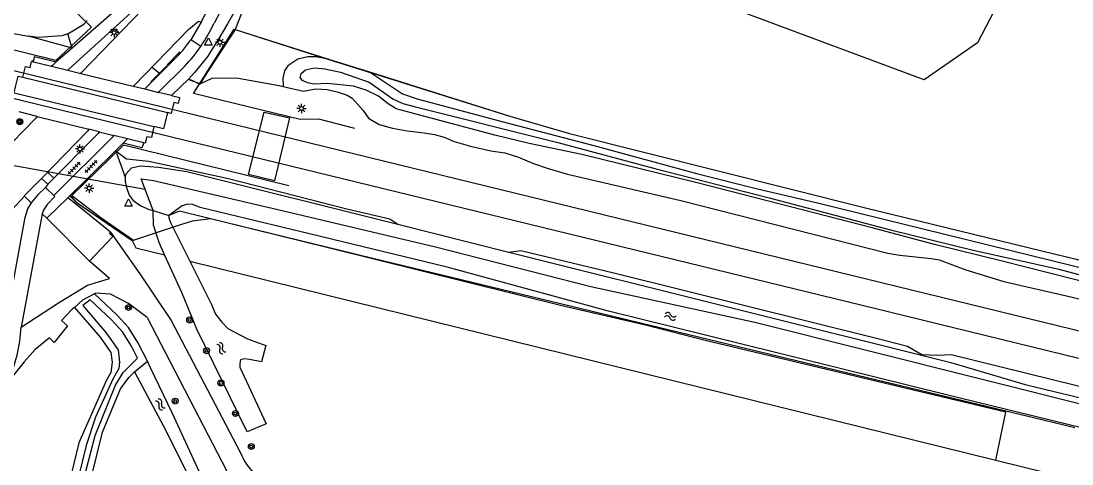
# Model space of a CAD drawing. Extents: x 128999 to 131010, y 395498 to 399007.
# Drawn here: x 130170.7 to 130311.9, y 397724.1 to 397783.7 of the extents above; entities that cross this region are included whole.
import ezdxf

# ---------------------------------------------------------------- set-up
doc = ezdxf.new("R2010")
doc.units = 0
for name, color, linetype in [('gg-afsc-hekwerk', 7, 'Continuous'), ('gg-afsc-muur', 7, 'Continuous'), ('gg-aspt-spoorlijn', 7, 'Continuous'), ('gg-knt-onverhard', 7, 'Continuous'), ('gg-knt-verharding', 7, 'Continuous'), ('gg-knt-verharding nz', 7, 'Continuous'), ('gg-kntw-beschoeiing', 7, 'Continuous'), ('gg-kntw-bovenkant insteek waterloop', 7, 'Continuous'), ('gg-kntw-waterlijn', 7, 'Continuous'), ('gg-kwrk-duiker nz buis', 7, 'Continuous'), ('gt-grn-bladgrens', 7, 'Continuous'), ('gt-grn-groengrens', 7, 'Continuous'), ('gt-grn-vlakafsluiter', 7, 'Continuous'), ('gt-symb-boom', 7, 'Continuous'), ('gt-symb-lichtmast', 7, 'Continuous'), ('gt-symb-portaalmast', 7, 'Continuous'), ('gt-symb-tegel verharding', 7, 'Continuous'), ('gt-symb-waterafsluiter', 7, 'Continuous'), ('gt-symb-watersymbool', 7, 'Continuous'), ('gx-grn-maaiveld', 7, 'Continuous')]:
    doc.layers.add(name, color=color, linetype=linetype)

# ---------------------------------------------------------------- blocks, each defined once
blk = doc.blocks.new('gt0-LMAST')
at = {"layer": 'gt-symb-lichtmast'}
for p, q in [((-0.18, 0.17), (-0.45, 0.44)), ((-0.01, 0.25), (-0.01, 0.62)), ((0.17, 0.17), (0.44, 0.44)), ((-0.26, 0), (-0.63, 0)), ((-0.18, -0.18), (-0.45, -0.45)), ((-0.01, -0.25), (-0.01, -0.63)), ((0.44, -0.45), (0.17, -0.18)), ((0.24, 0), (0.62, 0))]:
    blk.add_line(p, q, dxfattribs=at)
blk.add_circle((-0.01, 0), 0.25, dxfattribs=at)
blk = doc.blocks.new('gt0-WAFSL')
at = {"layer": 'gt-symb-waterafsluiter'}
for p, q in [((-0.5, -0.33), (0, 0.67)), ((0, 0.67), (0.5, -0.33)), ((0.5, -0.33), (-0.5, -0.33))]:
    blk.add_line(p, q, dxfattribs=at)
blk = doc.blocks.new('gt0-PORTM')
at = {"layer": 'gt-symb-portaalmast'}
for radius in [0.4, 0.33, 0.27, 0.21, 0.15]:
    blk.add_circle((0, 0), radius, dxfattribs=at)
blk = doc.blocks.new('gt0-TEG1')
at = {"layer": 'gt-symb-tegel verharding'}
for p, q in [((-1.12, 0), (1.12, 0)), ((-0.9, -0.25), (-0.9, 0.25)), ((-0.45, -0.25), (-0.45, 0.25)), ((0, -0.25), (0, 0.25)), ((0.45, -0.25), (0.45, 0.25)), ((0.9, -0.25), (0.9, 0.25))]:
    blk.add_line(p, q, dxfattribs=at)
blk = doc.blocks.new('gt0-BOOM')
at = {"layer": 'gt-symb-boom'}
for radius in [0.4, 0.2]:
    blk.add_circle((0, 0), radius, dxfattribs=at)
blk = doc.blocks.new('gt0-WA')
at = {"layer": 'gt-symb-watersymbool'}
for centre, start, end in [((-0.32, 0.02), 28.0725, 151.9275), ((0.43, 0.42), 208.0725, 331.9275), ((-0.32, -0.43), 28.0725, 151.9275), ((0.43, -0.03), 208.0725, 331.9275)]:
    blk.add_arc(centre, 0.425, start, end, dxfattribs=at)

msp = doc.modelspace()

# ---------------------------------------------------------------- linework, layer by layer
at = {"layer": 'gg-afsc-hekwerk'}
for p, q in [((130200.71, 397785.63), (130199.53, 397782.51)), ((130199.53, 397782.51), (130212.03, 397778.56)), ((130188.4, 397777.4), (130189.34, 397776.65)), ((130212.03, 397778.56), (130217.55, 397776.82)), ((130194.79, 397775.21), (130193.4, 397775.73)), ((130194.64, 397775.22), (130193.54, 397775.74)), ((130177.28, 397760.18), (130178.12, 397759.36))]:
    msp.add_line(p, q, dxfattribs=at)
for points in [[(130175, 397787.91), (130180.21, 397782.82), (130175.42, 397778.35), (130154.2, 397783.6)], [(130193.89, 397773.93), (130199.36, 397782.58), (130210.54, 397778.99), (130236.39, 397770.9), (130244.44, 397768.57), (130284.21, 397758.55), (130309.55, 397752.36), (130334.34, 397746.38)], [(130199.53, 397782.51), (130195.32, 397776.09), (130194.79, 397775.21)], [(130217.55, 397776.82), (130236.39, 397770.9), (130244.44, 397768.57), (130284.21, 397758.55), (130309.55, 397752.36), (130335.11, 397746.23), (130385.8, 397734.24)], [(130215.6, 397769.24), (130210.75, 397770.48), (130208.25, 397770.44), (130201.24, 397772.13), (130193.89, 397773.93)], [(130206.73, 397761.53), (130184.5, 397766.98), (130177.56, 397760.21)], [(130177.56, 397760.21), (130181.63, 397757.14), (130185.86, 397754.22), (130191.37, 397756.06), (130193.76, 397756.83), (130196.19, 397757.14), (130218.01, 397751.81), (130273.79, 397738.3), (130305.3, 397730.74), (130312.33, 397729.02)], [(130178.13, 397759.32), (130185.67, 397754.15), (130186.17, 397753.16)]]:
    msp.add_lwpolyline(points, dxfattribs=at)
at = {"layer": 'gg-afsc-muur'}
for p, q in [((130190.37, 397777.77), (130192.08, 397779.53)), ((130177.26, 397760.21), (130178.08, 397759.41))]:
    msp.add_line(p, q, dxfattribs=at)
msp.add_lwpolyline([(130188.19, 397775.49), (130189.44, 397776.73), (130190.31, 397777.64)], dxfattribs=at)
at = {"layer": 'gg-aspt-spoorlijn'}
for points in [[(129000, 398063.21), (129752.7, 397878.97), (130646.71, 397660.45), (130774.08, 397629.42), (130829.88, 397615.68), (130921.62, 397593.27), (130961.83, 397583.35), (131000, 397574.06)], [(129000, 398059.31), (129062.68, 398043.93), (129180.21, 398015.32), (129384.51, 397965.22), (129415.58, 397957.75), (129526.6, 397930.53), (129638.2, 397903.31), (130162.26, 397775.1), (130285.4, 397745.09), (130471.89, 397699.43), (130595.37, 397669.33), (130844.82, 397608.38), (130947.58, 397583.19), (131000, 397570.44)]]:
    msp.add_lwpolyline(points, dxfattribs=at)
at = {"layer": 'gg-knt-onverhard'}
for p, q in [((130182.78, 397755.28), (130186.69, 397749.67)), ((130187.7, 397743.81), (130198.38, 397723.15))]:
    msp.add_line(p, q, dxfattribs=at)
for points in [[(130170.78, 397742.51), (130175.79, 397745.77), (130179.68, 397748.15), (130182.62, 397749.04), (130179.92, 397751.4)], [(130186.69, 397749.67), (130190.89, 397743.42), (130200.22, 397725.64)], [(130180.62, 397746.99), (130179.01, 397746.15), (130177.91, 397745.18)], [(130187.7, 397743.81), (130185.18, 397745.68), (130182.78, 397746.96), (130180.78, 397747.08), (130180.62, 397746.99)], [(130177.91, 397745.18), (130177.63, 397744.95), (130176.2, 397743.41), (130176.98, 397742.69), (130175.2, 397740.46), (130174.57, 397741.1), (130172.62, 397739.53), (130171.16, 397737.87), (130169.02, 397735.16)]]:
    msp.add_lwpolyline(points, dxfattribs=at)
msp.add_arc((130207.62, 397728.58), 7.96, 201.6497, 229.3278, dxfattribs=at)
at = {"layer": 'gg-knt-verharding'}
for p, q in [((130187.02, 397786.15), (130177.14, 397777.17)), ((130185.4, 397786.86), (130177.59, 397780.02)), ((130194.93, 397783.51), (130193.55, 397781.15)), ((130194.89, 397780.26), (130193.55, 397781.15)), ((130187.47, 397774.63), (130191.24, 397778.39)), ((130189.32, 397774.18), (130192.73, 397777.58)), ((130173.5, 397762.52), (130179.7, 397768.91)), ((130181.09, 397768.57), (130174.34, 397761.73)), ((130183.06, 397768.08), (130175.13, 397760.23)), ((130177.05, 397759.9), (130183.43, 397766.24)), ((130173.5, 397762.52), (130174.34, 397761.73)), ((130174.34, 397761.73), (130174.03, 397761.31)), ((130174.03, 397761.31), (130175.13, 397760.23)), ((130172.1, 397759.23), (130171.23, 397760.12)), ((130174.21, 397757.15), (130177.05, 397759.9)), ((130178.05, 397759.1), (130177.05, 397759.9)), ((130182.78, 397755.28), (130178.05, 397759.1)), ((130173.58, 397757.76), (130170.78, 397742.51)), ((130174.21, 397757.15), (130173.58, 397757.76)), ((130179.92, 397751.4), (130174.21, 397757.15)), ((130182.62, 397755.12), (130182.78, 397755.28)), ((130183.06, 397754.69), (130182.62, 397755.12)), ((130179.92, 397751.4), (130183.06, 397754.69))]:
    msp.add_line(p, q, dxfattribs=at)
for points in [[(130279.42, 397874.46), (130248.84, 397841.61), (130237.57, 397829.55), (130224.99, 397816.02), (130205.34, 397794.96), (130203.31, 397792.72), (130200.76, 397789.62), (130198.2, 397786.23), (130196.68, 397783.37)], [(130280.61, 397873.35), (130207.1, 397794.44), (130201.77, 397788.21), (130199.83, 397785.64), (130198.5, 397783.27), (130197.18, 397781.08), (130196.23, 397779.6)], [(130178.85, 397776.75), (130187.09, 397785.26), (130187.25, 397785.7), (130187.02, 397786.15)], [(130185.92, 397775.01), (130193.22, 397782.51), (130194.6, 397783.66), (130194.93, 397783.51)], [(130196.23, 397779.6), (130195.82, 397778.94), (130194.08, 397776.79), (130193.26, 397775.87)], [(130172.72, 397770.62), (130167.93, 397765.66), (130163.3, 397761.73), (130157.16, 397756.87), (130151.81, 397752.44), (130149.98, 397750.96)], [(130171.23, 397760.12), (130171.17, 397760.19), (130173.5, 397762.52)], [(130174.03, 397761.31), (130173, 397760.3), (130172.1, 397759.23)], [(130155.38, 397744.91), (130161.67, 397750.56), (130169.53, 397758.34), (130171.23, 397760.12)], [(130172.1, 397759.23), (130171.61, 397758.44), (130171.2, 397757.05), (130168.58, 397742.54), (130167.71, 397738.36)], [(130175.13, 397760.23), (130175.28, 397760.08), (130174.24, 397759.01), (130173.74, 397758.25), (130173.58, 397757.76)]]:
    msp.add_lwpolyline(points, dxfattribs=at)
for centre, radius, start, end in [((130176.32, 397793.02), 22.53, 325.4965, 334.6212), ((130177.93, 397791.84), 18.92, 314.7041, 325.6195), ((130176.29, 397793.03), 22.56, 316.7622, 325.5181), ((130148.53, 397743.95), 22.29, 336.7679, 356.2884)]:
    msp.add_arc(centre, radius, start, end, dxfattribs=at)
at = {"layer": 'gg-knt-verharding nz'}
msp.add_arc((130237.16, 397762.11), 47.34, 138.959, 153.1217, dxfattribs=at)
at = {"layer": 'gg-kntw-beschoeiing'}
for p, q in [((130183.37, 397782.62), (130183.92, 397782)), ((130174.28, 397763.36), (130175.16, 397762.53)), ((130177.29, 397760.24), (130178.17, 397759.38))]:
    msp.add_line(p, q, dxfattribs=at)
at = {"layer": 'gg-kntw-bovenkant insteek waterloop'}
msp.add_line((130179.17, 397783.23), (130179.62, 397783.74), dxfattribs=at)
for points in [[(130188.48, 397758.18), (130186.87, 397762.47), (130188.56, 397762.23), (130205.23, 397758.34), (130226.43, 397753.32), (130247.31, 397747.97), (130269.32, 397743.19), (130330.04, 397727.94)], [(130332.07, 397724.35), (130294.88, 397733.47), (130249.65, 397744.65), (130227.97, 397750.56), (130209.68, 397755.02), (130194.79, 397758.59), (130193.82, 397758.99), (130193.1, 397759.07), (130192.37, 397758.83), (130190.59, 397757.54)], [(130190.01, 397752.22), (130189.29, 397753.9), (130188.56, 397756.24), (130188.48, 397758.18)], [(130190.59, 397757.54), (130190.59, 397757.21), (130190.83, 397756.57), (130193.42, 397751.37)], [(130193.42, 397751.37), (130196.33, 397745.56), (130196.89, 397744.26), (130197.7, 397743.21), (130198.51, 397742.32), (130201.18, 397740.94), (130203.61, 397740.05), (130203.04, 397737.87), (130201.42, 397738.19), (130200.77, 397738.27), (130200.21, 397738.11), (130200.13, 397737.63), (130200.13, 397737.14), (130203.67, 397729.54), (130201.1, 397728.46), (130194.38, 397742.24), (130192.36, 397747.18), (130190.01, 397752.22)], [(130187.71, 397737.94), (130186.45, 397740.46), (130185.16, 397742.49), (130183.62, 397744.19), (130180.62, 397746.99)], [(130177.91, 397745.18), (130181.36, 397741.19), (130182.81, 397739.09), (130182.97, 397737.79), (130182.81, 397736.42), (130182.16, 397735.29), (130178.52, 397726.95), (130175.07, 397712.74)], [(130195.51, 397721.28), (130191.06, 397730.99), (130188.15, 397737.06), (130187.71, 397737.94)], [(130177.47, 397711.31), (130181.68, 397728.41), (130184.1, 397734.23), (130185.24, 397735.77), (130185.97, 397736.5)], [(130185.97, 397736.5), (130189.85, 397729.3), (130194.21, 397720.55), (130195.51, 397721.28)]]:
    msp.add_lwpolyline(points, dxfattribs=at)
at = {"layer": 'gg-kntw-waterlijn'}
msp.add_lwpolyline([(130176.06, 397710.05), (130180.72, 397727.94), (130183.43, 397734.73), (130184.48, 397736.42), (130186.39, 397738.34), (130185.58, 397739.97), (130184.36, 397741.88), (130182.91, 397743.49), (130180.04, 397746.17), (130179.03, 397745.42), (130182.15, 397741.81), (130183.77, 397739.46), (130183.98, 397737.8), (130183.88, 397736.95), (130183.06, 397735.53), (130180.73, 397730.42), (130179.47, 397726.63), (130176.04, 397712.5)], dxfattribs=at)
at = {"layer": 'gg-kwrk-duiker nz buis'}
msp.add_line((130187.42, 397761), (130153.09, 397767.26), dxfattribs=at)
at = {"layer": 'gt-grn-bladgrens'}
for p, q in [((130177.59, 397780.02), (130175.47, 397778.17)), ((130183.43, 397766.24), (130184.45, 397767.23))]:
    msp.add_line(p, q, dxfattribs=at)
at = {"layer": 'gt-grn-groengrens'}
for p, q in [((130178.13, 397759.32), (130178.05, 397759.1)), ((130186.17, 397753.16), (130190.01, 397752.22)), ((130193.42, 397751.37), (130301.72, 397724.63)), ((130301.72, 397724.63), (130349.72, 397712.77))]:
    msp.add_line(p, q, dxfattribs=at)
msp.add_lwpolyline([(130255.5, 397846.07), (130287.07, 397830.4), (130300.9, 397820.49), (130309.98, 397807.08), (130310.39, 397802.74), (130302.57, 397787.14), (130299.22, 397780.72), (130292.07, 397775.76), (130268.03, 397784.74), (130261.9, 397785.38), (130238.57, 397791.47), (130215.07, 397802.38)], dxfattribs=at)
at = {"layer": 'gt-grn-vlakafsluiter'}
for p, q in [((130188.48, 397758.18), (130190.59, 397757.54)), ((130185.97, 397736.5), (130187.71, 397737.94))]:
    msp.add_line(p, q, dxfattribs=at)
for points in [[(130184.73, 397762.66), (130184.73, 397762.12), (130184.9, 397761.31), (130185.28, 397760.24), (130185.81, 397759.53), (130186.84, 397758.83), (130187.94, 397758.32), (130188.48, 397758.18)], [(130301.72, 397724.63), (130303.03, 397731.1), (130294.42, 397733.15), (130262.66, 397740.72), (130254.62, 397742.78), (130243.38, 397745.38), (130212, 397753.16), (130192.05, 397758.11), (130190.59, 397757.54)]]:
    msp.add_lwpolyline(points, dxfattribs=at)
at = {"layer": 'gx-grn-maaiveld'}
for p, q in [((130177.01, 397781.94), (130179.17, 397783.23)), ((130177.59, 397780.02), (130177.01, 397781.94)), ((130177.59, 397780.02), (130171.75, 397781.62)), ((130172.25, 397778.22), (130174.82, 397777.59)), ((130174.82, 397777.59), (130177.02, 397777.05)), ((130170.98, 397776.11), (130190.4, 397771.38)), ((130177.02, 397777.05), (130177.14, 397777.17)), ((130177.02, 397777.05), (130178.79, 397776.62)), ((130178.79, 397776.62), (130178.85, 397776.75)), ((130178.79, 397776.62), (130185.81, 397774.91)), ((130185.81, 397774.91), (130185.92, 397775.01)), ((130185.81, 397774.91), (130187.36, 397774.53)), ((130187.36, 397774.53), (130187.47, 397774.63)), ((130191.04, 397773.76), (130193.26, 397775.87)), ((130193.4, 397775.73), (130193.26, 397775.87)), ((130169.84, 397774.02), (130188.6, 397769.47)), ((130187.36, 397774.53), (130189.21, 397774.08)), ((130189.21, 397774.08), (130189.32, 397774.18)), ((130190.97, 397773.65), (130189.21, 397774.08)), ((130190.97, 397773.65), (130191.04, 397773.76)), ((130172.93, 397770.83), (130170.47, 397771.44)), ((130172.93, 397770.83), (130172.72, 397770.62)), ((130172.93, 397770.83), (130179.86, 397769.12)), ((130179.86, 397769.12), (130179.7, 397768.91)), ((130181.25, 397768.78), (130179.86, 397769.12)), ((130181.25, 397768.78), (130181.09, 397768.57)), ((130181.25, 397768.78), (130183.2, 397768.3)), ((130183.2, 397768.3), (130183.06, 397768.08)), ((130185.05, 397767.85), (130183.2, 397768.3)), ((130187.26, 397767.3), (130185.05, 397767.85)), ((130183.71, 397766.03), (130183.43, 397766.24)), ((130183.55, 397765.89), (130183.43, 397766.24)), ((130221.37, 397756.34), (130236.27, 397752.62))]:
    msp.add_line(p, q, dxfattribs=at)
for points in [[(130050.15, 397810.79), (130060.85, 397808.22), (130077.14, 397804), (130097.09, 397799), (130106.05, 397797.13), (130108.98, 397797.1), (130110.67, 397796.67), (130113.37, 397795.53), (130120.21, 397793.55), (130138.66, 397789.03), (130157.23, 397784.77), (130166.25, 397782.6), (130171.75, 397781.62)], [(130177.01, 397781.94), (130176.21, 397781.68), (130173.1, 397781.44), (130171.75, 397781.62)], [(130172.25, 397778.22), (130172.26, 397778.32), (130172.45, 397778.3), (130172.55, 397778.9), (130175.47, 397778.17)], [(130212.03, 397778.56), (130210.36, 397778.86), (130209.26, 397778.85), (130207.95, 397778.53), (130206.59, 397777.63), (130206.12, 397776.95), (130205.9, 397776), (130205.95, 397774.88)], [(130170.98, 397776.11), (130171.35, 397777.56), (130171.95, 397777.42), (130172.17, 397778.24), (130172.25, 397778.22)], [(130175.47, 397778.17), (130174.95, 397777.71), (130174.82, 397777.59)], [(130169.84, 397774.02), (130170.06, 397774.99), (130170.34, 397776.27), (130170.98, 397776.11)], [(130194.79, 397775.21), (130196.42, 397776), (130199.69, 397776.05), (130205.41, 397775), (130205.95, 397774.88)], [(130315.26, 397748.14), (130302.56, 397751.4), (130293.48, 397753.61), (130285.09, 397755.86), (130261.6, 397761.92), (130246.1, 397765.71), (130239.02, 397767.19), (130234.41, 397768.32), (130223.15, 397771.32), (130221.15, 397771.86), (130220.08, 397772.52), (130218.77, 397773.55), (130217.09, 397774.37), (130215.41, 397774.92), (130211.86, 397775.27), (130210.11, 397775.18), (130209.21, 397775.34), (130208.57, 397775.68), (130208.24, 397776.08), (130208.37, 397776.6), (130208.98, 397777.11)], [(130208.98, 397777.11), (130210.15, 397777.36), (130211.56, 397777.24), (130213.64, 397776.79), (130217.51, 397775.43), (130220.69, 397773.21), (130222.05, 397772.56), (130223.72, 397772.14), (130242.84, 397767.32), (130255.91, 397763.86), (130271.23, 397759.92), (130287.54, 397755.58), (130298.67, 397752.88), (130309.98, 397750.34), (130342.86, 397741.64)], [(130217.55, 397776.82), (130221.97, 397773.86), (130223.96, 397773.21), (130235.51, 397770.1), (130247.68, 397766.93), (130261.68, 397763.14), (130269.68, 397761.13), (130277.73, 397759.25), (130375.12, 397735.26), (130377.87, 397734.49), (130380.66, 397734.05), (130383.23, 397733.93), (130385.79, 397734.02), (130386.3, 397734.12)], [(130205.95, 397774.88), (130208.7, 397774.24), (130210.35, 397774.53), (130211.88, 397774.44), (130213.21, 397774.17), (130214.57, 397773.7), (130215.25, 397773.29), (130216.7, 397771.65), (130217.44, 397770.62), (130218.85, 397769.75), (130220.64, 397769.27), (130222.64, 397768.89), (130224.88, 397768.65), (130226.27, 397768.41), (130227.6, 397768.06), (130228.93, 397767.48), (130231.12, 397766.84), (130233.85, 397766.23), (130235.72, 397765.96), (130237.57, 397765.36), (130239.58, 397764.5), (130241.41, 397763.87), (130244.15, 397763.07), (130259.37, 397759.52), (130287.18, 397752.47), (130288.8, 397752.18), (130293, 397751.75), (130294.1, 397751.56), (130297.69, 397750.22), (130302.77, 397748.67), (130311.78, 397746.61), (130322, 397744.1)], [(130190.97, 397773.65), (130192.03, 397773.39), (130192.01, 397773.31), (130191.83, 397772.57), (130191.26, 397772.71), (130190.92, 397771.25), (130190.4, 397771.38)], [(130190.4, 397771.38), (130189.88, 397769.16), (130188.6, 397769.47)], [(130201.32, 397763.02), (130203.42, 397771.42), (130206.81, 397770.64), (130204.79, 397762.18), (130201.32, 397763.02)], [(130188.6, 397769.47), (130188.27, 397767.99), (130187.66, 397768.12), (130187.44, 397767.26), (130187.26, 397767.3)], [(130184.45, 397767.23), (130184.87, 397767.64), (130185.05, 397767.85)], [(130187.26, 397767.3), (130186.99, 397766.6), (130184.45, 397767.23)], [(130183.55, 397765.89), (130184.09, 397764.43), (130184.73, 397762.66)], [(130183.71, 397766.03), (130184.92, 397765.14), (130187.9, 397764.81), (130198.62, 397762.52), (130214.51, 397758.44), (130220.27, 397757.09), (130221.37, 397756.34)], [(130184.73, 397762.66), (130184.87, 397763.12), (130185.6, 397763.92), (130186.78, 397764.2), (130189.2, 397764.03), (130193.01, 397763.44), (130221.37, 397756.34)], [(130236.27, 397752.62), (130237.87, 397752.83), (130250.56, 397749.76), (130285.66, 397741.05), (130289.82, 397739.95), (130291.78, 397738.85), (130293.91, 397738.75), (130295.71, 397738.86), (130332.92, 397729.65)], [(130236.27, 397752.62), (130295.65, 397737.76), (130305.64, 397734.81), (130327.2, 397729.63), (130330.04, 397727.94)]]:
    msp.add_lwpolyline(points, dxfattribs=at)

# ---------------------------------------------------------------- block references
at = {"layer": 'gt-symb-boom'}
for p in [(130185.18, 397745.16), (130193.4, 397743.49), (130195.66, 397739.35), (130197.6, 397735.01), (130191.45, 397732.58), (130199.55, 397730.91), (130201.68, 397726.47)]:
    msp.add_blockref('gt0-BOOM', p, dxfattribs=at)
at = {"layer": 'gt-symb-lichtmast'}
for p in [(130183.26, 397782.11), (130197.48, 397780.81), (130208.43, 397771.92), (130178.67, 397766.47), (130179.9, 397761.2)]:
    msp.add_blockref('gt0-LMAST', p, dxfattribs=at)
at = {"layer": 'gt-symb-portaalmast', "rotation": -13.772145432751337}
msp.add_blockref('gt0-PORTM', (130170.57, 397770.13), dxfattribs=at)
at = {"layer": 'gt-symb-tegel verharding'}
for p, rotation in [((130177.86, 397763.89), -134.27067303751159), ((130180.16, 397764.11), 45.81035302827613)]:
    msp.add_blockref('gt0-TEG1', p, dxfattribs=dict(at, rotation=rotation))
at = {"layer": 'gt-symb-waterafsluiter'}
for p in [(130195.91, 397780.75), (130185.17, 397759.11)]:
    msp.add_blockref('gt0-WAFSL', p, dxfattribs=at)
at = {"layer": 'gt-symb-watersymbool'}
for p, rotation in [((130257.92, 397743.98), -10.36632260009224), ((130197.61, 397739.73), -56.3734708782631), ((130189.42, 397732.17), -52.2707301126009)]:
    msp.add_blockref('gt0-WA', p, dxfattribs=dict(at, rotation=rotation))

doc.saveas('drawing.dxf')
